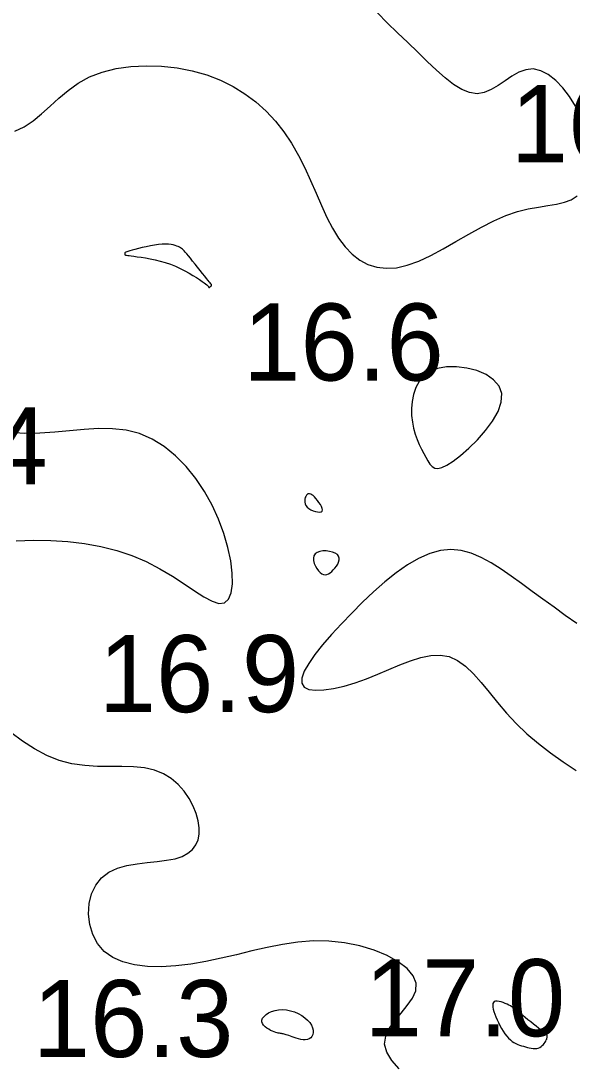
# Model space of a CAD drawing. Extents: x 3040093 to 3056816, y 408076 to 509144.
# Drawn here: x 3045635.5 to 3045671.3, y 434480.9 to 434548.5 of the extents above; entities that cross this region are included whole.
import ezdxf

# ---------------------------------------------------------------- set-up
doc = ezdxf.new("R2010")
doc.units = 0
doc.layers.add('V-CHAN-CONT-EL17', color=7, linetype='Continuous')
doc.layers.add('V-TOPO-SOUN-0610', color=7, linetype='Continuous')

msp = doc.modelspace()

# ---------------------------------------------------------------- linework, layer by layer
at = {"layer": 'V-CHAN-CONT-EL17'}
for points in [[(3045671.526, 434542.941), (3045671.133, 434543.565), (3045670.698, 434544.127), (3045670.233, 434544.607), (3045669.748, 434544.983), (3045669.257, 434545.236), (3045668.772, 434545.346), (3045668.301, 434545.301), (3045667.842, 434545.132), (3045667.393, 434544.879), (3045666.948, 434544.581), (3045666.502, 434544.279), (3045666.053, 434544.012), (3045665.595, 434543.82), (3045665.124, 434543.744), (3045664.637, 434543.812), (3045664.131, 434544.018), (3045663.606, 434544.34), (3045663.059, 434544.762), (3045662.49, 434545.264), (3045661.897, 434545.828), (3045661.278, 434546.434), (3045660.634, 434547.065), (3045659.967, 434547.703), (3045659.303, 434548.344), (3045658.675, 434548.986)], [(3045635.14, 434541.313), (3045635.748, 434541.593), (3045636.317, 434541.974), (3045636.867, 434542.429), (3045637.417, 434542.929), (3045637.985, 434543.448), (3045638.59, 434543.956), (3045639.252, 434544.427), (3045639.988, 434544.831), (3045640.811, 434545.147), (3045641.709, 434545.372), (3045642.661, 434545.509), (3045643.65, 434545.559), (3045644.656, 434545.527), (3045645.659, 434545.414), (3045646.642, 434545.223), (3045647.584, 434544.958), (3045648.469, 434544.619), (3045649.297, 434544.212), (3045650.066, 434543.74), (3045650.78, 434543.206), (3045651.438, 434542.614), (3045652.041, 434541.968), (3045652.591, 434541.271), (3045653.089, 434540.527), (3045653.538, 434539.741), (3045653.945, 434538.928), (3045654.323, 434538.103), (3045654.682, 434537.283), (3045655.032, 434536.483), (3045655.384, 434535.719), (3045655.75, 434535.007), (3045656.138, 434534.363), (3045656.56, 434533.801), (3045657.017, 434533.328), (3045657.512, 434532.947), (3045658.045, 434532.665), (3045658.619, 434532.486), (3045659.234, 434532.413), (3045659.893, 434532.453), (3045660.596, 434532.609), (3045661.344, 434532.881), (3045662.127, 434533.246), (3045662.936, 434533.677), (3045663.76, 434534.146), (3045664.589, 434534.625), (3045665.413, 434535.085), (3045666.22, 434535.5), (3045667.002, 434535.841), (3045667.748, 434536.09), (3045668.454, 434536.262), (3045669.115, 434536.384), (3045669.728, 434536.479), (3045670.29, 434536.575), (3045670.795, 434536.695), (3045671.24, 434536.866), (3045671.622, 434537.112)], [(3045635.22, 434514.719), (3045636.347, 434514.766), (3045637.469, 434514.755), (3045638.577, 434514.684), (3045639.664, 434514.553), (3045640.724, 434514.358), (3045641.749, 434514.099), (3045642.732, 434513.773), (3045643.666, 434513.379), (3045644.545, 434512.921), (3045645.364, 434512.428), (3045646.117, 434511.935), (3045646.8, 434511.478), (3045647.408, 434511.09), (3045647.936, 434510.809), (3045648.38, 434510.668), (3045648.735, 434510.702), (3045648.997, 434510.937), (3045649.168, 434511.355), (3045649.248, 434511.928), (3045649.239, 434512.627), (3045649.144, 434513.426), (3045648.964, 434514.295), (3045648.702, 434515.206), (3045648.358, 434516.133), (3045647.935, 434517.048), (3045647.438, 434517.933), (3045646.874, 434518.771), (3045646.246, 434519.546), (3045645.562, 434520.242), (3045644.826, 434520.841), (3045644.044, 434521.327), (3045643.222, 434521.683), (3045642.366, 434521.901), (3045641.479, 434522), (3045640.566, 434522.01), (3045639.633, 434521.958), (3045638.682, 434521.873), (3045637.719, 434521.782), (3045636.749, 434521.715), (3045635.775, 434521.699), (3045634.802, 434521.756)], [(3045671.6, 434509.368), (3045670.855, 434509.892), (3045670.123, 434510.416), (3045669.404, 434510.936), (3045668.7, 434511.448), (3045668.014, 434511.95), (3045667.344, 434512.436), (3045666.688, 434512.891), (3045666.041, 434513.301), (3045665.397, 434513.648), (3045664.751, 434513.918), (3045664.099, 434514.094), (3045663.435, 434514.16), (3045662.754, 434514.101), (3045662.054, 434513.906), (3045661.337, 434513.587), (3045660.609, 434513.161), (3045659.876, 434512.645), (3045659.143, 434512.058), (3045658.415, 434511.416), (3045657.699, 434510.738), (3045656.998, 434510.039), (3045656.322, 434509.337), (3045655.686, 434508.647), (3045655.109, 434507.981), (3045654.609, 434507.352), (3045654.206, 434506.775), (3045653.916, 434506.261), (3045653.76, 434505.826), (3045653.756, 434505.481), (3045653.915, 434505.238), (3045654.222, 434505.09), (3045654.656, 434505.031), (3045655.194, 434505.051), (3045655.814, 434505.144), (3045656.495, 434505.3), (3045657.214, 434505.511), (3045657.951, 434505.77), (3045658.684, 434506.065), (3045659.409, 434506.376), (3045660.12, 434506.677), (3045660.813, 434506.946), (3045661.484, 434507.159), (3045662.129, 434507.29), (3045662.743, 434507.317), (3045663.323, 434507.215), (3045663.868, 434506.967), (3045664.386, 434506.59), (3045664.892, 434506.106), (3045665.397, 434505.536), (3045665.915, 434504.905), (3045666.459, 434504.235), (3045667.041, 434503.549), (3045667.674, 434502.869), (3045668.367, 434502.213), (3045669.113, 434501.584), (3045669.9, 434500.977), (3045670.719, 434500.39), (3045671.557, 434499.82)], [(3045660.065, 434480.454), (3045659.593, 434481.012), (3045659.268, 434481.55), (3045659.13, 434482.075), (3045659.203, 434482.588), (3045659.445, 434483.093), (3045659.798, 434483.591), (3045660.203, 434484.082), (3045660.602, 434484.569), (3045660.937, 434485.053), (3045661.149, 434485.535), (3045661.181, 434486.017), (3045660.989, 434486.497), (3045660.588, 434486.966), (3045660.01, 434487.408), (3045659.284, 434487.811), (3045658.441, 434488.161), (3045657.512, 434488.445), (3045656.527, 434488.649), (3045655.517, 434488.759), (3045654.508, 434488.768), (3045653.503, 434488.689), (3045652.502, 434488.541), (3045651.504, 434488.343), (3045650.51, 434488.114), (3045649.517, 434487.872), (3045648.526, 434487.636), (3045647.535, 434487.426), (3045646.548, 434487.258), (3045645.576, 434487.143), (3045644.635, 434487.091), (3045643.74, 434487.111), (3045642.907, 434487.211), (3045642.152, 434487.401), (3045641.489, 434487.689), (3045640.935, 434488.086), (3045640.502, 434488.593), (3045640.19, 434489.186), (3045639.998, 434489.836), (3045639.923, 434490.512), (3045639.963, 434491.184), (3045640.117, 434491.821), (3045640.382, 434492.393), (3045640.755, 434492.869), (3045641.233, 434493.229), (3045641.793, 434493.486), (3045642.411, 434493.661), (3045643.063, 434493.778), (3045643.725, 434493.858), (3045644.373, 434493.923), (3045644.982, 434493.996), (3045645.527, 434494.099), (3045645.99, 434494.25), (3045646.368, 434494.451), (3045646.664, 434494.699), (3045646.882, 434494.991), (3045647.025, 434495.325), (3045647.095, 434495.699), (3045647.096, 434496.11), (3045647.03, 434496.555), (3045646.9, 434497.03), (3045646.707, 434497.52), (3045646.449, 434498.008), (3045646.127, 434498.479), (3045645.74, 434498.915), (3045645.288, 434499.299), (3045644.77, 434499.617), (3045644.187, 434499.849), (3045643.539, 434499.988), (3045642.835, 434500.054), (3045642.086, 434500.075), (3045641.301, 434500.078), (3045640.491, 434500.092), (3045639.667, 434500.143), (3045638.838, 434500.261), (3045638.014, 434500.472), (3045637.205, 434500.797), (3045636.412, 434501.222), (3045635.636, 434501.724), (3045634.877, 434502.283)]]:
    msp.add_lwpolyline(points, dxfattribs=at)
for points in [[(3045647.759, 434531.166), (3045647.77, 434531.174), (3045647.782, 434531.183), (3045647.794, 434531.194), (3045647.806, 434531.206), (3045647.818, 434531.218), (3045647.829, 434531.229), (3045647.84, 434531.24), (3045647.849, 434531.248), (3045647.857, 434531.256), (3045647.864, 434531.262), (3045647.87, 434531.267), (3045647.875, 434531.272), (3045647.88, 434531.276), (3045647.884, 434531.28), (3045647.887, 434531.285), (3045647.891, 434531.29), (3045647.894, 434531.295), (3045647.896, 434531.301), (3045647.898, 434531.307), (3045647.899, 434531.314), (3045647.9, 434531.321), (3045647.899, 434531.328), (3045647.898, 434531.336), (3045647.895, 434531.344), (3045647.887, 434531.357), (3045647.872, 434531.378), (3045647.847, 434531.412), (3045647.808, 434531.462), (3045647.753, 434531.532), (3045647.678, 434531.627), (3045647.58, 434531.75), (3045647.457, 434531.904), (3045647.315, 434532.082), (3045647.159, 434532.277), (3045646.995, 434532.481), (3045646.831, 434532.686), (3045646.672, 434532.884), (3045646.524, 434533.067), (3045646.394, 434533.227), (3045646.286, 434533.358), (3045646.197, 434533.463), (3045646.124, 434533.546), (3045646.06, 434533.611), (3045646.003, 434533.662), (3045645.947, 434533.704), (3045645.887, 434533.742), (3045645.82, 434533.778), (3045645.741, 434533.818), (3045645.649, 434533.858), (3045645.54, 434533.897), (3045645.413, 434533.932), (3045645.268, 434533.96), (3045645.1, 434533.978), (3045644.91, 434533.985), (3045644.695, 434533.978), (3045644.455, 434533.954), (3045644.197, 434533.917), (3045643.928, 434533.869), (3045643.659, 434533.814), (3045643.397, 434533.755), (3045643.15, 434533.695), (3045642.928, 434533.638), (3045642.739, 434533.587), (3045642.589, 434533.544), (3045642.475, 434533.509), (3045642.392, 434533.48), (3045642.335, 434533.457), (3045642.298, 434533.438), (3045642.278, 434533.422), (3045642.269, 434533.408), (3045642.265, 434533.395), (3045642.263, 434533.381), (3045642.261, 434533.367), (3045642.261, 434533.353), (3045642.261, 434533.339), (3045642.263, 434533.325), (3045642.267, 434533.313), (3045642.273, 434533.302), (3045642.281, 434533.292), (3045642.291, 434533.284), (3045642.31, 434533.276), (3045642.341, 434533.269), (3045642.389, 434533.26), (3045642.461, 434533.249), (3045642.56, 434533.236), (3045642.693, 434533.218), (3045642.864, 434533.195), (3045643.077, 434533.166), (3045643.327, 434533.13), (3045643.607, 434533.085), (3045643.911, 434533.03), (3045644.232, 434532.963), (3045644.563, 434532.882), (3045644.898, 434532.786), (3045645.231, 434532.674), (3045645.554, 434532.546), (3045645.866, 434532.404), (3045646.161, 434532.255), (3045646.436, 434532.103), (3045646.69, 434531.953), (3045646.917, 434531.81), (3045647.115, 434531.679), (3045647.28, 434531.566), (3045647.411, 434531.473), (3045647.511, 434531.399), (3045647.583, 434531.342), (3045647.633, 434531.3), (3045647.665, 434531.268), (3045647.684, 434531.245), (3045647.694, 434531.229), (3045647.699, 434531.215), (3045647.704, 434531.203), (3045647.708, 434531.191), (3045647.713, 434531.181), (3045647.719, 434531.173), (3045647.725, 434531.166), (3045647.732, 434531.162), (3045647.74, 434531.16), (3045647.749, 434531.162)], [(3045666.558, 434524.768), (3045666.203, 434525.181), (3045665.708, 434525.517), (3045665.115, 434525.771), (3045664.464, 434525.941), (3045663.795, 434526.023), (3045663.149, 434526.013), (3045662.565, 434525.907), (3045662.078, 434525.706), (3045661.686, 434525.422), (3045661.381, 434525.07), (3045661.155, 434524.667), (3045661.001, 434524.229), (3045660.909, 434523.77), (3045660.872, 434523.308), (3045660.882, 434522.857), (3045660.93, 434522.431), (3045661.01, 434522.032), (3045661.116, 434521.659), (3045661.241, 434521.31), (3045661.379, 434520.986), (3045661.524, 434520.684), (3045661.669, 434520.405), (3045661.808, 434520.147), (3045661.937, 434519.911), (3045662.067, 434519.708), (3045662.21, 434519.551), (3045662.38, 434519.452), (3045662.588, 434519.423), (3045662.849, 434519.479), (3045663.174, 434519.63), (3045663.577, 434519.89), (3045664.062, 434520.266), (3045664.599, 434520.739), (3045665.149, 434521.285), (3045665.673, 434521.881), (3045666.132, 434522.503), (3045666.488, 434523.126), (3045666.701, 434523.726), (3045666.733, 434524.281)], [(3045655.089, 434516.73), (3045655.074, 434516.831), (3045655.028, 434516.949), (3045654.958, 434517.079), (3045654.871, 434517.213), (3045654.774, 434517.344), (3045654.672, 434517.467), (3045654.574, 434517.573), (3045654.484, 434517.659), (3045654.403, 434517.722), (3045654.331, 434517.764), (3045654.265, 434517.786), (3045654.206, 434517.788), (3045654.152, 434517.771), (3045654.103, 434517.736), (3045654.057, 434517.684), (3045654.015, 434517.615), (3045653.98, 434517.532), (3045653.954, 434517.439), (3045653.942, 434517.338), (3045653.947, 434517.233), (3045653.974, 434517.127), (3045654.025, 434517.022), (3045654.104, 434516.922), (3045654.213, 434516.83), (3045654.344, 434516.749), (3045654.488, 434516.682), (3045654.635, 434516.631), (3045654.776, 434516.6), (3045654.901, 434516.592), (3045655.001, 434516.609), (3045655.066, 434516.655)], [(3045655.904, 434512.963), (3045656.001, 434513.088), (3045656.084, 434513.22), (3045656.146, 434513.353), (3045656.182, 434513.484), (3045656.184, 434513.611), (3045656.146, 434513.729), (3045656.061, 434513.834), (3045655.925, 434513.923), (3045655.75, 434513.993), (3045655.548, 434514.042), (3045655.333, 434514.068), (3045655.119, 434514.068), (3045654.92, 434514.039), (3045654.748, 434513.98), (3045654.618, 434513.888), (3045654.539, 434513.762), (3045654.508, 434513.61), (3045654.519, 434513.442), (3045654.563, 434513.265), (3045654.635, 434513.09), (3045654.726, 434512.925), (3045654.831, 434512.781), (3045654.941, 434512.665), (3045655.051, 434512.587), (3045655.161, 434512.543), (3045655.269, 434512.532), (3045655.377, 434512.55), (3045655.483, 434512.593), (3045655.589, 434512.66), (3045655.695, 434512.745), (3045655.8, 434512.848)], [(3045669.645, 434482.399), (3045669.664, 434482.453), (3045669.676, 434482.5), (3045669.682, 434482.541), (3045669.682, 434482.576), (3045669.679, 434482.607), (3045669.671, 434482.633), (3045669.661, 434482.657), (3045669.648, 434482.678), (3045669.629, 434482.7), (3045669.603, 434482.725), (3045669.566, 434482.757), (3045669.515, 434482.798), (3045669.446, 434482.851), (3045669.358, 434482.919), (3045669.247, 434483.006), (3045669.111, 434483.113), (3045668.956, 434483.236), (3045668.786, 434483.37), (3045668.61, 434483.511), (3045668.432, 434483.654), (3045668.259, 434483.793), (3045668.096, 434483.925), (3045667.951, 434484.044), (3045667.828, 434484.147), (3045667.723, 434484.234), (3045667.631, 434484.309), (3045667.547, 434484.375), (3045667.467, 434484.434), (3045667.384, 434484.489), (3045667.295, 434484.542), (3045667.194, 434484.596), (3045667.079, 434484.654), (3045666.951, 434484.711), (3045666.818, 434484.764), (3045666.683, 434484.81), (3045666.554, 434484.843), (3045666.434, 434484.86), (3045666.33, 434484.858), (3045666.247, 434484.831), (3045666.189, 434484.778), (3045666.155, 434484.699), (3045666.143, 434484.597), (3045666.152, 434484.475), (3045666.178, 434484.335), (3045666.221, 434484.181), (3045666.279, 434484.013), (3045666.348, 434483.836), (3045666.428, 434483.652), (3045666.517, 434483.464), (3045666.614, 434483.275), (3045666.718, 434483.09), (3045666.826, 434482.913), (3045666.939, 434482.746), (3045667.054, 434482.593), (3045667.171, 434482.458), (3045667.288, 434482.344), (3045667.406, 434482.249), (3045667.524, 434482.17), (3045667.643, 434482.105), (3045667.764, 434482.05), (3045667.886, 434482.004), (3045668.009, 434481.963), (3045668.135, 434481.925), (3045668.263, 434481.888), (3045668.391, 434481.854), (3045668.519, 434481.824), (3045668.645, 434481.8), (3045668.767, 434481.785), (3045668.885, 434481.781), (3045668.997, 434481.79), (3045669.101, 434481.813), (3045669.196, 434481.853), (3045669.283, 434481.906), (3045669.36, 434481.97), (3045669.429, 434482.041), (3045669.49, 434482.117), (3045669.541, 434482.193), (3045669.584, 434482.268), (3045669.619, 434482.337)], [(3045652.431, 434482.751), (3045652.368, 434482.76), (3045652.301, 434482.77), (3045652.229, 434482.784), (3045652.15, 434482.802), (3045652.063, 434482.827), (3045651.965, 434482.861), (3045651.856, 434482.905), (3045651.734, 434482.961), (3045651.607, 434483.029), (3045651.483, 434483.107), (3045651.368, 434483.195), (3045651.271, 434483.291), (3045651.199, 434483.396), (3045651.161, 434483.508), (3045651.163, 434483.626), (3045651.213, 434483.748), (3045651.306, 434483.871), (3045651.438, 434483.988), (3045651.604, 434484.095), (3045651.798, 434484.186), (3045652.016, 434484.257), (3045652.251, 434484.301), (3045652.501, 434484.314), (3045652.758, 434484.292), (3045653.017, 434484.238), (3045653.272, 434484.155), (3045653.518, 434484.049), (3045653.747, 434483.922), (3045653.955, 434483.779), (3045654.134, 434483.625), (3045654.279, 434483.463), (3045654.386, 434483.298), (3045654.455, 434483.134), (3045654.489, 434482.974), (3045654.491, 434482.824), (3045654.464, 434482.688), (3045654.41, 434482.569), (3045654.332, 434482.473), (3045654.233, 434482.402), (3045654.115, 434482.361), (3045653.983, 434482.346), (3045653.84, 434482.352), (3045653.693, 434482.375), (3045653.543, 434482.41), (3045653.396, 434482.454), (3045653.257, 434482.5), (3045653.129, 434482.545), (3045653.016, 434482.586), (3045652.916, 434482.621), (3045652.828, 434482.651), (3045652.749, 434482.676), (3045652.679, 434482.698), (3045652.613, 434482.715), (3045652.552, 434482.73), (3045652.491, 434482.742)]]:
    msp.add_lwpolyline(points, close=True, dxfattribs=at)

# ---------------------------------------------------------------- texts
at = {"layer": 'V-TOPO-SOUN-0610'}
for s, p in [('16.7 ', (3045667.313, 434539.3)), ('16.6 ', (3045649.953, 434525.13)), ('16.4 ', (3045624.263, 434518.4)), ('16.9 ', (3045640.573, 434503.61)), ('17.0 ', (3045657.833, 434482.58)), ('16.3 ', (3045636.303, 434481.23))]:
    msp.add_text(s, height=5, dxfattribs=at).set_placement(p)

doc.saveas('drawing.dxf')
